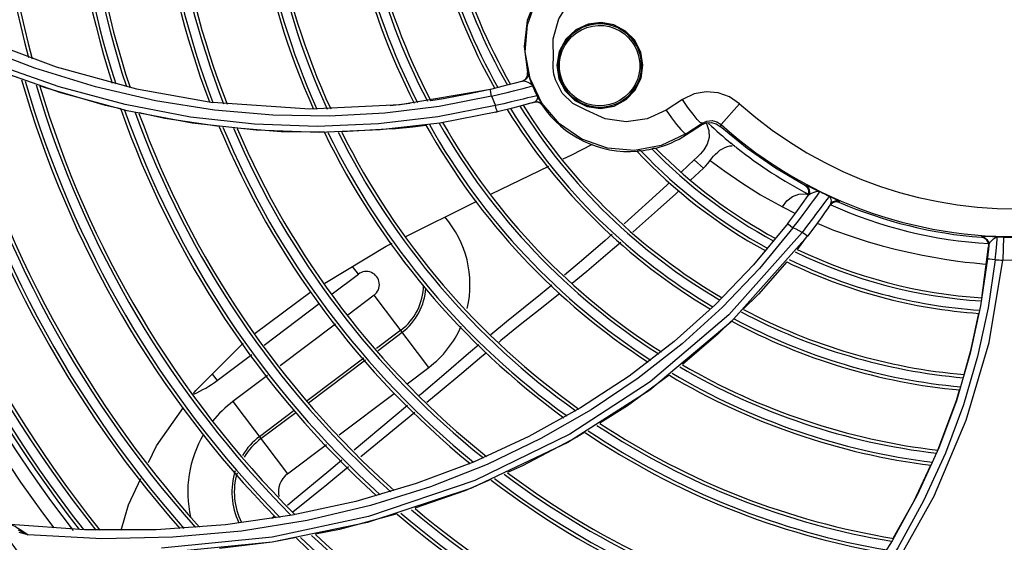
# Model space of a CAD drawing. Extents: x 40.7 to 137.4, y -250.8 to -221.5.
# Tile 308 of 320: x 122.9577 to 123.112, y -233.1363 to -233.0544. Entities that reach past the tile are written whole.
import ezdxf

# ---------------------------------------------------------------- set-up
doc = ezdxf.new("R2010")
doc.units = 0
doc.header["$MEASUREMENT"] = 0
doc.layers.get('0').update_dxf_attribs({"linetype": 'CONTINUOUS'})

msp = doc.modelspace()

# ---------------------------------------------------------------- linework, layer by layer
at = {"color": 155}
for p, q in [((123.046808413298, -233.055110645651), (123.0448804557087, -233.0560026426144)), ((123.0488614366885, -233.0548608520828), (123.046808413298, -233.055110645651)), ((123.0448804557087, -233.0560026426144), (123.0433109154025, -233.0574695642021)), ((122.9514611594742, -233.0573240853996), (122.9634461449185, -233.0618141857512)), ((123.0433109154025, -233.0574695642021), (123.0422743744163, -233.0593794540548)), ((122.9601257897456, -233.0620167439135), (122.9505787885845, -233.0583423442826)), ((123.0422743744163, -233.0593794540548), (123.0418992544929, -233.0615305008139)), ((123.0553797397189, -233.0615520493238), (123.0550503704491, -233.0595159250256)), ((122.9638996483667, -233.0649315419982), (122.9534607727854, -233.0612467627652)), ((122.9642081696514, -233.065897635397), (122.9537799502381, -233.0622308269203)), ((122.9634461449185, -233.0618141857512), (122.9760482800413, -233.0652656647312)), ((123.0372760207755, -233.0632802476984), (123.0372797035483, -233.062718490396)), ((123.0372797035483, -233.062718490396), (123.037338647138, -233.0627020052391)), ((123.0418992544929, -233.0615305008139), (123.0422296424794, -233.0636831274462)), ((123.042082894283, -233.0614800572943), (123.0420906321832, -233.0619453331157)), ((123.0416618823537, -233.0638671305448), (123.0414278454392, -233.0629365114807)), ((123.042717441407, -233.0659337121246), (123.0416618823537, -233.0638671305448)), ((122.9617730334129, -233.0651204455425), (122.960894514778, -233.0647976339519)), ((122.9742559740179, -233.067728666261), (122.9638996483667, -233.0649315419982)), ((122.974552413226, -233.0686817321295), (122.9642081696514, -233.065897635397)), ((122.9760482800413, -233.0652656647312), (122.9880016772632, -233.0673742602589)), ((123.0315233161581, -233.0653319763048), (123.0173285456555, -233.067736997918)), ((123.0314303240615, -233.0653526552), (123.0299554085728, -233.0656863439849)), ((123.0334753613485, -233.0648586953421), (123.0315233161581, -233.0653319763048)), ((122.9882761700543, -233.0685867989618), (122.9790133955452, -233.0671112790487)), ((123.0032092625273, -233.0684266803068), (122.9880018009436, -233.0673735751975)), ((123.0316665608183, -233.0663968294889), (123.0234303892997, -233.06802057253)), ((123.0316679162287, -233.0663950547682), (123.0329527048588, -233.0660960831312)), ((123.0373110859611, -233.0666870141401), (123.036607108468, -233.0668558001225)), ((123.0384004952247, -233.0673204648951), (123.0368793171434, -233.0677496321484)), ((123.0376872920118, -233.0675244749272), (123.0381867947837, -233.0673807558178)), ((123.0383316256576, -233.0673403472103), (123.038789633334, -233.0673079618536)), ((123.038789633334, -233.0673079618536), (123.0392197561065, -233.0674648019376)), ((123.0391108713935, -233.0668591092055), (123.0388304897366, -233.0663282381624)), ((123.0392197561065, -233.0674648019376), (123.0395492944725, -233.0677842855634)), ((123.0615765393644, -233.0669122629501), (123.0590254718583, -233.0685767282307)), ((122.9844799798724, -233.0696729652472), (122.9742559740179, -233.067728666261)), ((122.9847649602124, -233.0706183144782), (122.974552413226, -233.0686817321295)), ((123.0173285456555, -233.067736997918), (123.0032092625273, -233.0684266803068)), ((123.0234303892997, -233.06802057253), (123.0149643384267, -233.0690755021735)), ((123.0189283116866, -233.0675540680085), (123.0157775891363, -233.0678934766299)), ((123.0322719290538, -233.0678870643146), (123.0232408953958, -233.0696584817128)), ((123.0326032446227, -233.068840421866), (123.0235643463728, -233.0706080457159)), ((123.032230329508, -233.068927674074), (123.0325604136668, -233.0688487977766)), ((123.0349275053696, -233.0682684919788), (123.0326032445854, -233.0688406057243)), ((123.0368793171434, -233.0677496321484), (123.0349275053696, -233.0682684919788)), ((123.0367454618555, -233.0677852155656), (123.0376872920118, -233.0675244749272)), ((123.0395492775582, -233.0677842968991), (123.0396181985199, -233.0677630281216)), ((123.0487258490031, -233.0683376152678), (123.0508651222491, -233.0679601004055)), ((123.0590254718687, -233.0685767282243), (123.0598521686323, -233.0697886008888)), ((123.0676141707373, -233.0708374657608), (123.0705253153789, -233.0675826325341)), ((122.9945251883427, -233.0708002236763), (122.9844799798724, -233.0696729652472)), ((123.0598521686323, -233.0697886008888), (123.0606194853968, -233.0708221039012)), ((122.9948055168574, -233.0717432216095), (122.9847649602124, -233.0706183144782)), ((123.0161587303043, -233.071536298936), (123.0081903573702, -233.0720132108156)), ((123.0235643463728, -233.0706080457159), (123.0142352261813, -233.0717030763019)), ((123.0606194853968, -233.0708221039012), (123.0612989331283, -233.0716401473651)), ((123.0621198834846, -233.0722795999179), (123.0646506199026, -233.070628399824)), ((123.062217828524, -233.0724303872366), (123.0645518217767, -233.0709143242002)), ((123.0646506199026, -233.070628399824), (123.0645518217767, -233.0709143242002)), ((123.067614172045, -233.0708374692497), (123.067505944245, -233.0711388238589)), ((123.0621198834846, -233.0722795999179), (123.0622178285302, -233.0724303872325)), ((123.0634291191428, -233.0763984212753), (123.0614078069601, -233.0782658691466)), ((123.0316509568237, -233.0817356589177), (123.0406194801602, -233.0773513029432)), ((123.0648767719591, -233.0776901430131), (123.0628364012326, -233.0795843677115)), ((123.0808309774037, -233.0804609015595), (123.0808965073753, -233.0803656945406)), ((123.0811818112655, -233.0807588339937), (123.0808309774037, -233.0804609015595)), ((123.0807998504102, -233.0816926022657), (123.0812795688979, -233.0818363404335)), ((123.0812142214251, -233.0820544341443), (123.0813911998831, -233.0816291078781)), ((123.0839971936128, -233.0828537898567), (123.0835898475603, -233.0834085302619)), ((123.0841987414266, -233.0825777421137), (123.0839971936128, -233.0828537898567)), ((123.0848093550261, -233.0832875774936), (123.0849220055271, -233.0828171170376)), ((123.0851070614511, -233.0830536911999), (123.0855880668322, -233.0829140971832)), ((123.0855880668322, -233.0829140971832), (123.0860824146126, -233.0830030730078)), ((123.0860824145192, -233.0830030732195), (123.0861546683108, -233.082896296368)), ((123.0772638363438, -233.083747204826), (123.0792708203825, -233.084773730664)), ((123.0848090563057, -233.0832873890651), (123.0844205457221, -233.0838562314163)), ((123.0847367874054, -233.0833937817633), (123.0851070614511, -233.0830536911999)), ((123.0780753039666, -233.0863656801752), (123.0727003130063, -233.0928637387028)), ((123.0811694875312, -233.0883483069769), (123.0691535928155, -233.101820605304)), ((123.0811092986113, -233.0883033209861), (123.0795355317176, -233.0904089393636)), ((123.1084263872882, -233.0885192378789), (123.1084344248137, -233.0884266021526)), ((123.1088895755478, -233.0886492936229), (123.1084263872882, -233.0885192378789)), ((123.1118594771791, -233.0884881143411), (123.111768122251, -233.0920975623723)), ((123.1085012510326, -233.0980528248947), (123.1095387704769, -233.0899784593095)), ((123.1095506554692, -233.0898434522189), (123.1094972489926, -233.0893649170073)), ((123.1093496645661, -233.0919090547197), (123.1082933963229, -233.0992449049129)), ((123.0107937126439, -233.0942989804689), (123.0098872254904, -233.093096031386)), ((123.0727003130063, -233.0928637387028), (123.0667656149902, -233.0990356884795)), ((123.1085969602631, -233.0926728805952), (123.109186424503, -233.0927205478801)), ((123.0066921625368, -233.0973897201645), (123.010793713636, -233.094298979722)), ((123.0132715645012, -233.097587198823), (123.0091259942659, -233.1007111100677)), ((123.0218142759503, -233.1089237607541), (123.0132715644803, -233.0975871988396)), ((122.9960430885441, -233.1054143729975), (123.0046726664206, -233.0989115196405)), ((123.0667656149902, -233.0990356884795), (123.0602668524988, -233.1048556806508)), ((123.1082933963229, -233.0992449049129), (123.1066717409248, -233.1066992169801)), ((123.0072055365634, -233.1021582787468), (122.9985561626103, -233.1086760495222)), ((123.0691535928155, -233.101820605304), (123.056444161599, -233.1124673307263)), ((123.0174276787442, -233.1031025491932), (123.013646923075, -233.1059515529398)), ((123.0138976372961, -233.106242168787), (123.0176581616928, -233.1034084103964)), ((122.9886713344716, -233.1109693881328), (122.9941014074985, -233.1068775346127)), ((123.0116712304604, -233.1074403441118), (123.002771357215, -233.1141468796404)), ((123.0030051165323, -233.1144502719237), (123.011918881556, -233.1077332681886)), ((123.0184185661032, -233.1114826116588), (123.0218134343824, -233.1089243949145)), ((122.9879038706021, -233.1099512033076), (122.9886712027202, -233.1109694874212)), ((122.9965802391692, -233.1101650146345), (122.9911502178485, -233.1142568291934)), ((123.0077848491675, -233.1194956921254), (123.016425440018, -233.1129845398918)), ((123.056444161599, -233.1124673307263), (123.0436235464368, -233.1206586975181)), ((122.9911493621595, -233.1142574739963), (122.999692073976, -233.1255940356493)), ((123.0184830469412, -233.114885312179), (123.0162297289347, -233.1167703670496)), ((123.0456187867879, -233.1152661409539), (123.0375024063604, -233.1197675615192)), ((123.0007379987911, -233.1156791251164), (122.995305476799, -233.1197728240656)), ((122.9955359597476, -233.1200786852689), (123.0009821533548, -233.1159746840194)), ((123.0162297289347, -233.1167703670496), (123.0101296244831, -233.1218658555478)), ((123.0196535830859, -233.1159666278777), (123.0111766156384, -233.122924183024)), ((123.0375024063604, -233.1197675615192), (123.0288549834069, -233.1237553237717)), ((122.9996920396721, -233.1255940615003), (123.0058251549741, -233.1209724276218)), ((123.0436235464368, -233.1206586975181), (123.0284970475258, -233.1278576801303)), ((123.0288549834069, -233.1237553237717), (123.0198638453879, -233.1271265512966)), ((123.0198638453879, -233.1271265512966), (123.0104005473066, -233.1299134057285)), ((123.0284970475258, -233.1278576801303), (123.0122071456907, -233.1332277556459)), ((123.0104005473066, -233.1299134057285), (123.00043376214, -233.1320828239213)), ((123.00043376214, -233.1320828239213), (122.9899745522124, -233.1335818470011)), ((122.9976775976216, -233.1322240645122), (122.9972166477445, -233.132605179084)), ((122.9678746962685, -233.1343469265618), (122.9562646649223, -233.1335205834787)), ((122.9899745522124, -233.1335818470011), (122.9791111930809, -233.134351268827)), ((123.0122071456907, -233.1332277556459), (122.9972686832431, -233.1363236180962)), ((122.9590555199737, -233.1351806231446), (122.9576760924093, -233.1348077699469)), ((122.9791111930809, -233.134351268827), (122.9678746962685, -233.1343469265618)), ((122.9972686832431, -233.1363236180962), (122.9802547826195, -233.1379718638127)), ((123.094445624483, -233.1360768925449), (123.0898869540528, -233.1431801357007))]:
    msp.add_line(p, q, dxfattribs=at)
for points in [[(123.0422981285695, -233.0707233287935), (123.0395388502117, -233.0674850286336), (123.0377114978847, -233.0636430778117), (123.0369408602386, -233.0594660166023), (123.0372758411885, -233.0552301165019), (123.0386988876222, -233.0512154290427), (123.0411203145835, -233.0476987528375)], [(123.0413625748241, -233.0607112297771), (123.0413252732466, -233.0574249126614), (123.0422145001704, -233.0542673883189), (123.0439734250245, -233.0514737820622), (123.046485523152, -233.0492713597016)], [(123.0387626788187, -233.0507336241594), (123.0372640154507, -233.0545613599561), (123.0367592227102, -233.0586409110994), (123.0372785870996, -233.0627141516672)], [(123.0551620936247, -233.0612589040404), (123.0551210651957, -233.0607954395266), (123.0550472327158, -233.0603361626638), (123.0549409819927, -233.0598833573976), (123.0548028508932, -233.0594392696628), (123.0546335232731, -233.0590060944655), (123.0544338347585, -233.0585859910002), (123.0542047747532, -233.05818107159), (123.0539474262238, -233.0577933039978), (123.0536630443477, -233.0574246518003), (123.0533530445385, -233.0570770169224), (123.0530189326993, -233.0567521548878), (123.0526623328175, -233.056451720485), (123.0522850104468, -233.0561772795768), (123.0518888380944, -233.0559302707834), (123.0514757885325, -233.0557119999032), (123.0510479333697, -233.0555236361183), (123.0506074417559, -233.0553662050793), (123.0501565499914, -233.0552405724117), (123.0496975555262, -233.0551474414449), (123.0492328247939, -233.0550873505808), (123.0487647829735, -233.0550606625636), (123.0482958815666, -233.0550675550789), (123.0478285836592, -233.0551080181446), (123.0473653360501, -233.055181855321), (123.0469085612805, -233.0552886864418), (123.0464606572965, -233.0554279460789), (123.0460239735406, -233.0555988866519), (123.0456007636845, -233.0558005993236), (123.0451931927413, -233.0560320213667), (123.0448033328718, -233.056291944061)], [(123.0550503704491, -233.0595159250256), (123.0540979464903, -233.0576431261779), (123.0526609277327, -233.0561882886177), (123.0508459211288, -233.0552285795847), (123.0488614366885, -233.0548608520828)], [(123.0448033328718, -233.056291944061), (123.0444331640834, -233.0565790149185), (123.0440845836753, -233.0568917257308), (123.043759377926, -233.0572284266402), (123.0434591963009, -233.0575873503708), (123.0431855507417, -233.0579666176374), (123.0429398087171, -233.0583642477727), (123.0427231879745, -233.058778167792), (123.0425367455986, -233.0592062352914), (123.0423813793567, -233.0596462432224), (123.0422578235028, -233.0600959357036), (123.0421666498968, -233.0605530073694), (123.0421082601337, -233.0610151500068), (123.042082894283, -233.0614800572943)], [(123.0423025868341, -233.0619422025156), (123.0423207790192, -233.0610331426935), (123.0424689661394, -233.0601387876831), (123.0427441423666, -233.0592743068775), (123.0431398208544, -233.0584596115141), (123.0436449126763, -233.0577141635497), (123.0442557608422, -233.0570438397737), (123.0449613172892, -233.0564646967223), (123.0457454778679, -233.055992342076), (123.046587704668, -233.0556392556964), (123.0474678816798, -233.0554123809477), (123.048382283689, -233.0553140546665), (123.049276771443, -233.0553471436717), (123.0501375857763, -233.055501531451), (123.0509638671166, -233.055771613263), (123.0517406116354, -233.0561502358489), (123.0524786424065, -233.0566473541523), (123.0531326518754, -233.0572365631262), (123.0537034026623, -233.0579181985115), (123.0541262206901, -233.0585872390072), (123.0544381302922, -233.0592446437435), (123.0546543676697, -233.0598703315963), (123.0548158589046, -233.0605857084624), (123.0548914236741, -233.0612811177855)], [(122.9580541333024, -233.0637539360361), (122.9523058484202, -233.0616417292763), (122.9467927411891, -233.0591802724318)], [(123.0414278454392, -233.0629365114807), (123.0413172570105, -233.0619872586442), (123.0413311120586, -233.0610223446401)], [(123.0413311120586, -233.0610223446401), (123.0413401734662, -233.0609181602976), (123.0413506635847, -233.0608144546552), (123.0413625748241, -233.0607112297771)], [(123.0548914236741, -233.0612811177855), (123.054878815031, -233.0621321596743), (123.0547525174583, -233.0629698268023), (123.0545152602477, -233.0637824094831), (123.0541718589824, -233.0645547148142), (123.0537274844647, -233.0652751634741), (123.0531874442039, -233.0659329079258), (123.0525535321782, -233.0665201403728), (123.0518325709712, -233.0670227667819), (123.0510406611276, -233.0674236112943), (123.0501835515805, -233.0677136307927), (123.0492870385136, -233.0678786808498), (123.0483760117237, -233.0679126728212), (123.0474755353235, -233.067815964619), (123.0466016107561, -233.0675923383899), (123.0457622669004, -233.0672430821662), (123.0449612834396, -233.0667622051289), (123.0442371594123, -233.0661652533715), (123.0436052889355, -233.0654619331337), (123.0431364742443, -233.0647616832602), (123.0427921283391, -233.0640693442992), (123.0425532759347, -233.0634028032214), (123.0423806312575, -233.062655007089), (123.0423025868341, -233.0619422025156)], [(123.04848470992, -233.0681471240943), (123.0489537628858, -233.0681404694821), (123.0494212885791, -233.068100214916), (123.0498848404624, -233.0680265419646), (123.0503419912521, -233.0679198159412), (123.0507903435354, -233.0677805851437), (123.0512275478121, -233.0676095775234), (123.0516513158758, -233.067407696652), (123.0520594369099, -233.0671760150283), (123.0524497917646, -233.0669157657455), (123.0528203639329, -233.0666283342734), (123.0531692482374, -233.0663152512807), (123.0534946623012, -233.0659781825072), (123.0537949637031, -233.0656189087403), (123.0540686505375, -233.0652393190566), (123.0543143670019, -233.0648414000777), (123.0545309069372, -233.0644272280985), (123.0547172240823, -233.0639989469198), (123.0548724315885, -233.0635587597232), (123.0549958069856, -233.0631089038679), (123.0550867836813, -233.0626516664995), (123.0551449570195, -233.0621893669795), (123.0551700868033, -233.0617243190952), (123.0551620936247, -233.0612589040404)], [(123.0548913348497, -233.0612811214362), (123.0549595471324, -233.0612774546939), (123.0550275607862, -233.0612731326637), (123.0550842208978, -233.0612688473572), (123.055125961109, -233.0612649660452), (123.0551524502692, -233.0612615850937), (123.0551620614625, -233.0612589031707)], [(122.9790133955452, -233.0671112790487), (122.9696173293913, -233.0649306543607), (122.9601257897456, -233.0620167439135)], [(123.037338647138, -233.0627020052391), (123.0373391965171, -233.0632476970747), (123.0370619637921, -233.0637422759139), (123.0365725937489, -233.0640334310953)], [(123.0381026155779, -233.0647785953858), (123.0378619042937, -233.0641928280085), (123.0376627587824, -233.0636519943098), (123.0375158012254, -233.0632171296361), (123.0374186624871, -233.0629175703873), (123.0373625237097, -233.0627514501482), (123.0373387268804, -233.0627023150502)], [(123.0420906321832, -233.0619453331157), (123.0421314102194, -233.0624088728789), (123.0422050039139, -233.0628682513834), (123.0423110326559, -233.063321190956), (123.0424489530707, -233.063765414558), (123.0426180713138, -233.0641987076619), (123.042817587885, -233.0646189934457), (123.0430464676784, -233.0650240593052), (123.0433035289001, -233.0654118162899), (123.0435875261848, -233.065780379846), (123.0438971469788, -233.0661279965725), (123.0442309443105, -233.0664529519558), (123.04458732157, -233.0667535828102), (123.0449645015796, -233.0670282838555), (123.0453605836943, -233.0672755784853), (123.0457735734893, -233.0674941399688), (123.046201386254, -233.0676827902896), (123.0466418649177, -233.0678405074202), (123.0470927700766, -233.067966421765), (123.0475517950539, -233.0680598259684), (123.0480165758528, -233.0681201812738), (123.04848470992, -233.0681471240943)], [(123.042302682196, -233.0619421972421), (123.0422358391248, -233.0619450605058), (123.0421753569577, -233.0619469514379), (123.0421284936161, -233.0619475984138), (123.042100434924, -233.0619470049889), (123.0420907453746, -233.0619453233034)], [(123.0508651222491, -233.0679601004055), (123.0527430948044, -233.0669450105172), (123.0541699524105, -233.0654508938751), (123.05508144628, -233.0635811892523), (123.0553797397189, -233.0615520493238)], [(123.0365725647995, -233.0640334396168), (123.035164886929, -233.0644199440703), (123.0334753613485, -233.0648586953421)], [(123.0365143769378, -233.0640497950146), (123.0369968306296, -233.063765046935), (123.0372760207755, -233.0632802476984)], [(123.0365725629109, -233.0640334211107), (123.0367960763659, -233.0640192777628), (123.0370618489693, -233.0640772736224), (123.0373615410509, -233.0641892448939), (123.0376673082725, -233.0643421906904), (123.0379277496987, -233.0645365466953), (123.0381025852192, -233.0647786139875)], [(123.0422296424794, -233.0636831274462), (123.0432042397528, -233.0655842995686), (123.0447091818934, -233.067073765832), (123.0466061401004, -233.068024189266), (123.0487258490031, -233.0683376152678)], [(122.9735935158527, -233.0683950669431), (122.9711816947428, -233.067866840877), (122.9617730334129, -233.0651204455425)], [(123.0299554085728, -233.0656863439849), (123.028209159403, -233.0660544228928), (123.0262857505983, -233.0664277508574), (123.0241343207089, -233.0668063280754), (123.0221309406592, -233.0671181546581)], [(123.0316672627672, -233.0663952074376), (123.031553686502, -233.0658458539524), (123.0315051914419, -233.0654734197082), (123.0315232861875, -233.0653319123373)], [(123.0329527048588, -233.0660960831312), (123.0340901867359, -233.0658207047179), (123.0350833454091, -233.0655729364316), (123.0359284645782, -233.0653575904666), (123.0366172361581, -233.0651796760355), (123.0371528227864, -233.0650397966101), (123.037555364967, -233.0649331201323), (123.0378446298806, -233.0648545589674), (123.03802933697, -233.0648020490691), (123.038102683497, -233.0647785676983)], [(123.0388304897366, -233.0663282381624), (123.0385698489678, -233.0658203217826), (123.0383271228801, -233.0653035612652), (123.0381026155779, -233.0647785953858)], [(123.0464910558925, -233.0686064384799), (123.0443849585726, -233.067572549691), (123.042717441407, -233.0659337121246)], [(123.0705255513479, -233.067582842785), (123.0689640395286, -233.0665129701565), (123.0671921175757, -233.0658793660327), (123.0652928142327, -233.0657164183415), (123.0633996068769, -233.0660503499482), (123.0615765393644, -233.0669122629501)], [(123.0316665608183, -233.0663968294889), (123.0318569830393, -233.066898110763), (123.0320588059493, -233.06739494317), (123.0322719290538, -233.0678870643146)], [(123.036607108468, -233.0668558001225), (123.0347356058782, -233.0673090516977), (123.0335793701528, -233.0675840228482), (123.032273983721, -233.0678851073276)], [(123.0385700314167, -233.0663924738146), (123.0378605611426, -233.0665576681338), (123.0373110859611, -233.0666870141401)], [(123.0384007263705, -233.0673204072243), (123.038590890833, -233.0672215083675), (123.0387501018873, -233.0670444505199), (123.0388587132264, -233.0668134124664)], [(123.0396181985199, -233.0677630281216), (123.039288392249, -233.0674439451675), (123.0388583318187, -233.0672875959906), (123.0384007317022, -233.0673203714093)], [(123.0388305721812, -233.0663281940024), (123.0387568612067, -233.0663474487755), (123.0385700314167, -233.0663924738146)], [(123.0388587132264, -233.0668134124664), (123.0388913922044, -233.0665657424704), (123.0388304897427, -233.066328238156)], [(123.0396182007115, -233.0677630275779), (123.0395994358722, -233.0677146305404), (123.0395130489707, -233.0675613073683), (123.0393482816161, -233.067278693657), (123.0391108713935, -233.0668591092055)], [(123.0632297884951, -233.0692414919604), (123.0624326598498, -233.0681680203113), (123.0615765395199, -233.0669122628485)], [(122.9890014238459, -233.0711657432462), (122.9804909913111, -233.0699057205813), (122.9764439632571, -233.0690193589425)], [(123.0149643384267, -233.0690755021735), (123.0062747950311, -233.0695394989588), (122.9973725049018, -233.0693862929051), (122.9882761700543, -233.0685867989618)], [(123.0326032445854, -233.0688406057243), (123.032525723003, -233.0687261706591), (123.0324036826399, -233.0683735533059), (123.0322735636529, -233.067885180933)], [(123.0590254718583, -233.0685767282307), (123.0560257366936, -233.0699664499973), (123.052742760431, -233.0704478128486), (123.0494706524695, -233.0699742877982), (123.0464910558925, -233.0686064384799)], [(123.0232408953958, -233.0696584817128), (123.0139297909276, -233.0707562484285), (123.004351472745, -233.071148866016), (122.9945251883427, -233.0708002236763)], [(123.0646506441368, -233.0706283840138), (123.0643731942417, -233.0705076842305), (123.0638925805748, -233.0700378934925), (123.0632297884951, -233.0692414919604)], [(123.0645518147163, -233.0709143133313), (123.0652792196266, -233.0705957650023), (123.0660672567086, -233.0705271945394), (123.0668356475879, -233.0707141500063), (123.067505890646, -233.07113879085)], [(123.0646506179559, -233.0706283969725), (123.0654022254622, -233.0702965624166), (123.0662080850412, -233.0702305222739), (123.0669743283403, -233.070425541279), (123.067614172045, -233.0708374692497)], [(123.0652825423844, -233.0705954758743), (123.0653307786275, -233.0706602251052), (123.0657145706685, -233.0717712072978)], [(123.0054690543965, -233.0720339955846), (122.9986896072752, -233.0719713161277), (122.9918058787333, -233.0714320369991)], [(123.0142352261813, -233.0717030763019), (123.0046394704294, -233.0720932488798), (122.9948055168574, -233.0717432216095)], [(123.0161587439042, -233.0715363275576), (123.0193293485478, -233.0711947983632), (123.0213843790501, -233.0709222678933)], [(123.0621198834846, -233.0722795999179), (123.0582608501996, -233.0741244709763), (123.0540625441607, -233.0749016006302), (123.0498171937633, -233.074564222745), (123.045806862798, -233.0731401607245), (123.0422981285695, -233.0707233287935)], [(123.0612989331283, -233.0716401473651), (123.0618212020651, -233.0721511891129), (123.0621198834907, -233.0722795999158)], [(123.0657145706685, -233.0717712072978), (123.0657517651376, -233.0728988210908), (123.0654689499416, -233.0739394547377), (123.0649191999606, -233.0748100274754)], [(123.0808365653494, -233.0804639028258), (123.0761500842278, -233.0777050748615), (123.0716992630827, -233.0745913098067), (123.0675059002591, -233.0711387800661)], [(123.0428892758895, -233.076241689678), (123.0441516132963, -233.0756245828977), (123.0474641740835, -233.0739068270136)], [(123.0550336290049, -233.0749482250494), (123.0548230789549, -233.074985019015), (123.0546620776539, -233.0750144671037), (123.0545498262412, -233.0750380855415)], [(123.0572916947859, -233.0745844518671), (123.0571684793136, -233.0746003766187), (123.0570008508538, -233.0746256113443), (123.056786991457, -233.0746591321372)], [(123.0649194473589, -233.0748102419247), (123.064381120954, -233.0754235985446), (123.0638651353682, -233.0759742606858), (123.0634291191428, -233.0763984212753)], [(123.0659065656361, -233.0764845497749), (123.0661708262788, -233.0761290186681), (123.0664540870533, -233.0757937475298), (123.0667600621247, -233.0754745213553), (123.067092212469, -233.0751709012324), (123.0674503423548, -233.0748882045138), (123.0678280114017, -233.0746371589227), (123.068217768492, -233.0744282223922), (123.0686108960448, -233.0742718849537), (123.0689997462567, -233.0741786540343), (123.0693746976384, -233.0741625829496)], [(123.0697202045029, -233.0742448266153), (123.0695368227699, -233.0740773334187), (123.0693498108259, -233.0739138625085), (123.0691587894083, -233.0737541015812)], [(123.0701060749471, -233.0745155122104), (123.0699813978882, -233.0744208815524), (123.0698524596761, -233.0743304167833), (123.0697202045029, -233.0742448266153)], [(123.0634290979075, -233.0763985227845), (123.0639045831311, -233.07682986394), (123.0643871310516, -233.0772604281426), (123.0648767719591, -233.0776901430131)], [(123.0648767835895, -233.0776900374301), (123.0651940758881, -233.07737305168), (123.0655415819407, -233.0769740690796), (123.0659088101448, -233.076485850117)], [(123.0659088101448, -233.076485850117), (123.0681912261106, -233.0781400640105), (123.0708882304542, -233.0799997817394), (123.0738157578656, -233.0818644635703), (123.0772638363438, -233.083747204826)], [(123.0595686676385, -233.0799594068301), (123.0591276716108, -233.0803654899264), (123.0563137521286, -233.0829289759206), (123.0530457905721, -233.0858580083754), (123.052442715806, -233.0863884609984)], [(123.0610116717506, -233.0812632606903), (123.0605226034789, -233.0817132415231), (123.0576744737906, -233.0842871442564), (123.0543885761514, -233.087193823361), (123.053801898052, -233.087702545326)], [(123.0822036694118, -233.0809566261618), (123.0814640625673, -233.0806076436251), (123.0812061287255, -233.0804876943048), (123.0810304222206, -233.0804096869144), (123.0809307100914, -233.0803708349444), (123.0808937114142, -233.0803641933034)], [(123.0808965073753, -233.0803656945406), (123.0812473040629, -233.0806633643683), (123.081444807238, -233.0810756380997), (123.0814574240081, -233.0815325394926), (123.0812812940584, -233.081957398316)], [(123.0813911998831, -233.0816291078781), (123.0813791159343, -233.0811716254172), (123.0811818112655, -233.0807588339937)], [(123.0816495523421, -233.0833612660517), (123.0820924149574, -233.0827585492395), (123.0824450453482, -233.0822762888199), (123.0827171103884, -233.0819012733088), (123.082916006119, -233.0816235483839), (123.0830438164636, -233.0814420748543), (123.083096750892, -233.0813656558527)], [(123.0819259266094, -233.0815466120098), (123.0822328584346, -233.0814284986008), (123.0825432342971, -233.0813411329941), (123.0828348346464, -233.0813145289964), (123.0830967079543, -233.0813657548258)], [(123.0830969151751, -233.0813658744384), (123.0826462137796, -233.0811621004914), (123.0822036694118, -233.0809566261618)], [(123.0181305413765, -233.088438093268), (123.0288253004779, -233.0831170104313), (123.0293770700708, -233.0828472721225)], [(123.0772692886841, -233.0837500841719), (123.0779275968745, -233.0828270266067), (123.078792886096, -233.0821382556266), (123.0797808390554, -233.0817482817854), (123.0807998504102, -233.0816926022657)], [(123.0780752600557, -233.0863656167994), (123.079322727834, -233.0847046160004), (123.0803990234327, -233.08321682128), (123.081281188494, -233.0819575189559)], [(123.081281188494, -233.0819575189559), (123.0814297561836, -233.0818119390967), (123.0816510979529, -233.0816768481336), (123.0819259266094, -233.0815466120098)], [(123.0845631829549, -233.0820670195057), (123.0845114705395, -233.0821410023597), (123.0843887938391, -233.0823140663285), (123.0841987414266, -233.0825777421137)], [(123.0861546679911, -233.0828962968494), (123.0861052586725, -233.0828550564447), (123.0859179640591, -233.0827515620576), (123.0855766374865, -233.0825776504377), (123.0851010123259, -233.0823396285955), (123.0845628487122, -233.0820669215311)], [(123.0849220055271, -233.0828171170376), (123.084830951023, -233.0823728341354), (123.0845631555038, -233.0820670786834)], [(123.0861546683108, -233.082896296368), (123.085659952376, -233.0828073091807), (123.0851789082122, -233.0829471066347), (123.0848090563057, -233.0832873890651)], [(123.078886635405, -233.0870212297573), (123.0797277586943, -233.0859310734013), (123.0804668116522, -233.0849545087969), (123.0811081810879, -233.0840943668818), (123.0816495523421, -233.0833612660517)], [(123.0835898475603, -233.0834085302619), (123.0831429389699, -233.0840146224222), (123.0825921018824, -233.0847596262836), (123.0819404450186, -233.0856343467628), (123.0811888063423, -233.0866300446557), (123.0803319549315, -233.0877444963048)], [(123.0844279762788, -233.0838453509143), (123.0839491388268, -233.0845368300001), (123.0833907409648, -233.0853296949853), (123.082741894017, -233.0862332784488), (123.0820005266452, -233.0872432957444), (123.0811695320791, -233.0883483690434)], [(123.0788864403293, -233.0870213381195), (123.0736289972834, -233.0934030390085), (123.0678346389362, -233.0994822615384), (123.0615054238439, -233.10522765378), (123.0546479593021, -233.1106013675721), (123.0472739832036, -233.1155629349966), (123.0393837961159, -233.1200799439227), (123.0309825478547, -233.1241147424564)], [(123.0780752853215, -233.0863656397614), (123.0781824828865, -233.0864656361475), (123.0784894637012, -233.0867135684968), (123.078885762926, -233.087021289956)], [(123.0803312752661, -233.0877449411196), (123.0798479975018, -233.0875074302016), (123.0793663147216, -233.087266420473), (123.0788864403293, -233.0870213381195)], [(123.082687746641, -233.0863070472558), (123.0852293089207, -233.087384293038), (123.0880088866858, -233.0883448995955), (123.0905166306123, -233.0891712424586), (123.092886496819, -233.0898647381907), (123.0951205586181, -233.0904480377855), (123.0972242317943, -233.0909222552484), (123.0991600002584, -233.0912977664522), (123.1009599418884, -233.0916380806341), (123.1026883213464, -233.0919511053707), (123.1043296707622, -233.0922017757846), (123.1058643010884, -233.0923978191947), (123.1072855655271, -233.0925502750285), (123.1085969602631, -233.0926728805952)], [(123.0803312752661, -233.0877449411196), (123.0688645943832, -233.1006908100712), (123.0565275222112, -233.1112007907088), (123.0439429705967, -233.1193964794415), (123.0290483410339, -233.1266628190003), (123.0123976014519, -233.1322994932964), (122.9972996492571, -233.1355028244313), (122.9799316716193, -233.1372295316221)], [(123.0505755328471, -233.0880307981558), (123.0494398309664, -233.0890297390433), (123.0457642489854, -233.0921929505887), (123.0430692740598, -233.0944444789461)], [(123.0811695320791, -233.0883483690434), (123.0810474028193, -233.0882729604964), (123.0807387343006, -233.0880504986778), (123.0803315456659, -233.0877449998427)], [(123.109020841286, -233.0884155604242), (123.1086836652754, -233.0884107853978), (123.1084941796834, -233.0884146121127), (123.1084341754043, -233.0884265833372)], [(123.1084344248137, -233.0884266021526), (123.1088974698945, -233.0885565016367), (123.1092726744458, -233.0888530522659), (123.1095051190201, -233.0892709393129), (123.1095588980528, -233.0897486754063)], [(123.1094972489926, -233.0893649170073), (123.1092648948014, -233.0889463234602), (123.1088895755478, -233.0886492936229)], [(123.1109191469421, -233.0884574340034), (123.1101551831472, -233.0884434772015), (123.109020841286, -233.0884155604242)], [(123.1097906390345, -233.0892842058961), (123.1100191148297, -233.0890122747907), (123.1102952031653, -233.0887482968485), (123.1105995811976, -233.0885442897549), (123.1109193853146, -233.0884575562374)], [(123.1105627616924, -233.0920564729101), (123.1107230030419, -233.0906975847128), (123.110835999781, -233.0895379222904), (123.1108985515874, -233.0887570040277), (123.110919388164, -233.0884574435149)], [(123.005566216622, -233.0957035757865), (123.0151418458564, -233.0899250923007), (123.0160843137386, -233.0894561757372)], [(123.0519108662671, -233.0893423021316), (123.0506298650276, -233.0904530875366), (123.0465849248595, -233.0938851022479), (123.0443132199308, -233.0957491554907)], [(123.1095588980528, -233.0897486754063), (123.1094971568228, -233.0904366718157), (123.1094271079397, -233.0911627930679), (123.1093496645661, -233.0919090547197)], [(123.1095588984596, -233.0897487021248), (123.1096293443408, -233.0895339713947), (123.1097906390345, -233.0892842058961)], [(123.110562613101, -233.0920565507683), (123.1094803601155, -233.0995788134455), (123.1078226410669, -233.1071929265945), (123.1055872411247, -233.1147942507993), (123.1027660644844, -233.1223434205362), (123.0993465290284, -233.1298153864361), (123.0953149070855, -233.1371835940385), (123.0906602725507, -233.144413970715), (123.0853675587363, -233.151476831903)], [(123.1010613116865, -233.1289512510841), (123.1060453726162, -233.1171661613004), (123.1096493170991, -233.1050314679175), (123.1117759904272, -233.092097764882)], [(123.1105627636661, -233.0920564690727), (123.1100968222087, -233.0920050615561), (123.1097042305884, -233.091959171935), (123.1094419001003, -233.0919254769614), (123.1093495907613, -233.0919090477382)], [(123.1117759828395, -233.0920978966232), (123.1163221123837, -233.0920743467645), (123.1208580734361, -233.0917649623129), (123.1253655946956, -233.0911709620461)], [(123.0779081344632, -233.0923492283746), (123.0734629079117, -233.0974562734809), (123.0710947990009, -233.0998010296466)], [(123.0411227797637, -233.0960379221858), (123.0393475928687, -233.0974735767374), (123.0366551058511, -233.0996232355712), (123.0340088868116, -233.1017579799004), (123.0315325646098, -233.1038130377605)], [(122.9946148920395, -233.1035607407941), (123.0034144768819, -233.0970020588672), (123.003422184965, -233.0969974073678)], [(123.0423518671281, -233.0973496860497), (123.0392767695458, -233.0997922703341), (123.0361625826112, -233.1022622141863), (123.033140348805, -233.104716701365), (123.0328720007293, -233.104940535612)], [(123.1056839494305, -233.1100212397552), (123.1068287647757, -233.1060761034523), (123.1080039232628, -233.1004386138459)], [(123.0692592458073, -233.1016184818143), (123.0671879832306, -233.1036693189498), (123.0615594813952, -233.1084709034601)], [(122.9849697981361, -233.1130215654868), (122.9853204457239, -233.1125285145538), (122.9927634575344, -233.1051031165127)], [(123.0296816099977, -233.1053815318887), (123.0280736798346, -233.1067505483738), (123.0245623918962, -233.1097596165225), (123.0206134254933, -233.1131031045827), (123.0203447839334, -233.1133278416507)], [(123.0602668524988, -233.1048556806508), (123.0532077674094, -233.1102845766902), (123.0456187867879, -233.1152661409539)], [(123.0308582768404, -233.1066202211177), (123.0301339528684, -233.1072243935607), (123.0270145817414, -233.1098504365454), (123.0236059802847, -233.1127025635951), (123.0215392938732, -233.1144096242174)], [(123.1066717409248, -233.1066992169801), (123.1044875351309, -233.1141372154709), (123.1017306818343, -233.1215293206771)], [(123.059502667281, -233.1101230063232), (123.0529593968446, -233.1149147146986), (123.0486044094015, -233.1176322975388)], [(123.101575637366, -233.1218841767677), (123.1045034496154, -233.1140893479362), (123.1049821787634, -233.1124396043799)], [(122.9779110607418, -233.1238251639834), (122.979147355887, -233.1212085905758), (122.9834053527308, -233.1152213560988)], [(123.046294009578, -233.1190740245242), (123.0450156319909, -233.1198717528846), (123.0365253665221, -233.1243325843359), (123.0341543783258, -233.1253624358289)], [(123.1017306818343, -233.1215293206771), (123.0983882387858, -233.1288509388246), (123.094445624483, -233.1360768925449)], [(123.0309825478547, -233.1241147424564), (123.0220806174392, -233.1276258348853), (123.0126764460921, -233.1305736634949), (123.0027957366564, -233.1329075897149), (122.992477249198, -233.1345793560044), (122.9817452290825, -233.1355463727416), (122.970601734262, -233.1357643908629), (122.9590555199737, -233.1351806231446)], [(123.0082291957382, -233.1234532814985), (123.0061885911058, -233.1251577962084), (123.0004914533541, -233.1298975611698), (122.999687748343, -233.130562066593)], [(123.0092481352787, -233.1245047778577), (123.0058403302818, -233.1272970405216), (123.0005554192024, -233.1316060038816)], [(123.0946071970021, -233.1356730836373), (123.0978354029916, -233.1299417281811), (123.100502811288, -233.1242190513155)], [(122.9736529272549, -233.134416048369), (122.9747851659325, -233.1304410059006), (122.9767381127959, -233.1263076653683)], [(123.0315685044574, -233.1264856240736), (123.0274959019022, -233.1282545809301), (123.0196544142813, -233.1309927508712)], [(123.1010613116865, -233.1289512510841), (123.0946901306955, -233.1403410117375), (123.086936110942, -233.1512281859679), (123.0778760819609, -233.1614527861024)], [(123.016877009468, -233.1318771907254), (123.0078623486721, -233.1342981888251), (123.004058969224, -233.135026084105)], [(122.9580893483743, -233.1345299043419), (122.9573082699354, -233.1340408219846), (122.9570069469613, -233.1338632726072), (122.9567505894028, -233.1337263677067), (122.9565404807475, -233.1336229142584), (122.9563764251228, -233.133552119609)], [(122.9590526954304, -233.1351847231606), (122.9584770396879, -233.1348900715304), (122.9579735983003, -233.1346430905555), (122.9575309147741, -233.134429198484)], [(122.9590526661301, -233.1351846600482), (122.9585618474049, -233.1348421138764), (122.9580893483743, -233.1345299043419)], [(123.0010863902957, -233.1355949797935), (122.9973013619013, -233.1363193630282), (122.9890499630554, -233.1372824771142)]]:
    msp.add_lwpolyline(points, dxfattribs=at)
msp.add_circle((123.0486331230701, -233.0616017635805), 0.006563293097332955, dxfattribs=at)
for centre, radius, start, end in [((123.1136438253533, -233.0193735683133), 0.1598781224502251, 166.4428113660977, 194.8410937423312), ((123.1136438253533, -233.0193735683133), 0.1593776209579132, 166.5695976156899, 194.965102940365), ((123.1136438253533, -233.0193735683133), 0.148414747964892, 169.3120170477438, 197.6401345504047), ((123.1136438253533, -233.0193735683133), 0.147914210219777, 169.4355797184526, 197.7602932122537), ((123.1136438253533, -233.0193735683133), 0.1464491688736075, 169.7963564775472, 198.1109297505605), ((123.1136438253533, -233.0193735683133), 0.1459486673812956, 169.9193214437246, 198.230368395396), ((123.1136438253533, -233.0193735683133), 0.1349857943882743, 172.5720335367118, 200.7970522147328), ((123.1136438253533, -233.0193735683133), 0.1344852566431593, 172.6912000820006, 200.9117561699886), ((123.1136438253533, -233.0193735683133), 0.1330202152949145, 173.038943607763, 201.246573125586), ((123.1136438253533, -233.0193735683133), 0.1325197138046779, 173.1573979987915, 201.3604927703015), ((123.1136438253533, -233.0193735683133), 0.1203360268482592, 175.9804743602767, 204.0582138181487), ((123.1136438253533, -233.0193735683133), 0.1198354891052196, 176.0938046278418, 204.1657089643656), ((123.1136438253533, -233.0193735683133), 0.1183704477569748, 176.4242084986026, 204.4786858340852), ((123.1136438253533, -233.0193735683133), 0.1178699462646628, 176.5366480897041, 204.585049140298), ((123.1136438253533, -233.0193735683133), 0.1056862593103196, 179.1969833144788, 207.0756487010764), ((123.1136438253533, -233.0193735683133), 0.1051857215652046, 179.3028591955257, 207.1735397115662), ((123.1136438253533, -233.0193735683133), 0.1037206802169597, 179.6110418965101, 207.4578284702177), ((123.1136438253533, -233.0193735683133), 0.1032201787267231, 179.715747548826, 207.5541870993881), ((123.1136438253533, -233.0193735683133), 0.09347811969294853, 181.6882949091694, 209.3433435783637), ((123.1136438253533, -233.0193735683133), 0.09297758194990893, 181.785985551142, 209.4304097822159), ((123.1136438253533, -233.0193735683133), 0.09151254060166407, 182.0696504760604, 209.6822150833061), ((123.1136438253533, -233.0193735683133), 0.09101203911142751, 182.1657805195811, 209.7671918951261), ((123.1136438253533, -233.0193735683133), 0.1892692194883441, 188.8635911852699, 217.2923942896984), ((123.1136438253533, -233.0193735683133), 0.1871111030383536, 189.4151993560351, 217.9559810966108), ((123.1136438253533, -233.0193735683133), 0.1862599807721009, 189.5896382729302, 218.1055036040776), ((123.1136438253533, -233.0193735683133), 0.1857594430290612, 189.7225194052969, 218.2365964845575), ((123.1136438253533, -233.0193735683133), 0.1842944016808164, 190.1108522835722, 218.6196116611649), ((123.1136438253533, -233.0193735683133), 0.1837939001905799, 190.2433301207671, 218.7502442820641), ((123.1136438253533, -233.0193735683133), 0.1740518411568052, 192.8005442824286, 221.2683695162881), ((123.1136438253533, -233.0193735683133), 0.1735513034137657, 192.9307999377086, 221.3964415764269), ((123.1136438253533, -233.0193735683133), 0.1720862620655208, 193.3113783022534, 221.770522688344), ((123.1136438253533, -233.0193735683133), 0.1715857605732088, 193.4411825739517, 221.8980705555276), ((123.1136438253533, -233.0193735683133), 0.0646785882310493, 228.1906173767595, 317.8217517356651), ((123.1136438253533, -233.0193735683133), 0.1618437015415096, 195.9436763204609, 224.352637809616), ((123.1136438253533, -233.0193735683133), 0.16134316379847, 196.07097530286, 224.4772513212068), ((123.1136438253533, -233.0193735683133), 0.1598781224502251, 196.4428113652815, 224.8410937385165), ((123.1136438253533, -233.0193735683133), 0.1593776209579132, 196.5695976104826, 224.9651029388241), ((123.1136438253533, -233.0193735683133), 0.06904536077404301, 228.1903401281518, 317.8217517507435), ((123.1136438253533, -233.0193735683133), 0.148414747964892, 199.312017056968, 227.6401345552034), ((123.1136438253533, -233.0193735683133), 0.147914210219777, 199.4355797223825, 227.7602932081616), ((123.1136438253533, -233.0193735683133), 0.1464491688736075, 199.7963564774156, 228.1109297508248), ((123.1136438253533, -233.0193735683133), 0.09347811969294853, 211.688294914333, 239.3433435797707), ((123.1136438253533, -233.0193735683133), 0.09297758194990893, 211.785985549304, 239.4304097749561), ((123.1136438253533, -233.0193735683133), 0.09151254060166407, 212.0696504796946, 239.682215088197), ((123.1136438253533, -233.0193735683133), 0.09101203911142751, 212.1657805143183, 239.7671918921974), ((123.053240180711, -233.0586092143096), 0.0164809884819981, 213.8283741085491, 274.5576674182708), ((123.1136438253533, -233.0193735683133), 0.1459486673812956, 199.9193214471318, 228.2303684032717), ((123.1136438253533, -233.0193735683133), 0.1032201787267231, 209.7157475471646, 237.5541871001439), ((123.1136438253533, -233.0193735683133), 0.1349857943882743, 202.572033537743, 230.7970522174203), ((123.1136438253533, -233.0193735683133), 0.1344852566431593, 202.6912000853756, 230.9119018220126), ((123.1136438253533, -233.0193735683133), 0.1330202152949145, 203.0389436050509, 231.2465731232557), ((123.1136438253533, -233.0193735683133), 0.1325197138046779, 203.1573979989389, 231.3604927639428), ((123.1136438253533, -233.0193735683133), 0.1203360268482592, 205.9804743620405, 234.0582138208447), ((123.1136438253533, -233.0193735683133), 0.1198354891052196, 206.0938046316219, 234.1657089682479), ((123.1136438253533, -233.0193735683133), 0.1183704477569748, 206.4242085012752, 234.4786858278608), ((123.1136438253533, -233.0193735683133), 0.1178699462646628, 206.5366480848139, 234.5850491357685), ((123.1136438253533, -233.0193735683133), 0.1056862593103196, 209.1969833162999, 237.0756487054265), ((123.1136438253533, -233.0193735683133), 0.1051857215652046, 209.3028592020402, 237.1735397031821), ((123.1136438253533, -233.0193735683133), 0.1037206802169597, 209.6110419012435, 237.4578284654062), ((123.1136438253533, -233.0193735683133), 0.07025784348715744, 226.944985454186, 230.7157230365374), ((123.053240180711, -233.0586092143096), 0.0164809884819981, 284.2306496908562, 303.0060445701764), ((123.1136438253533, -233.0193735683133), 0.0812699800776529, 223.2106621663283, 241.300243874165), ((123.1136438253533, -233.0193735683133), 0.08076944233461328, 223.4771828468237, 241.3720393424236), ((123.053240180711, -233.0586092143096), 0.01643714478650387, 276.2639834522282, 282.4613052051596), ((123.1136438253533, -233.0193735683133), 0.07930440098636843, 224.1972594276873, 241.5777094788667), ((123.1136438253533, -233.0193735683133), 0.07880389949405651, 224.4247480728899, 241.6464065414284), ((123.1136438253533, -233.0193735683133), 0.07025784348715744, 231.7068688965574, 242.6209728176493), ((123.1136594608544, -233.0193485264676), 0.0691390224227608, 243.76562724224, 245.1122501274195), ((123.1136438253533, -233.0193735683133), 0.07025784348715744, 245.7668692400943, 266.6692482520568), ((123.1136438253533, -233.0193735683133), 0.06934223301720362, 246.5799309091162, 265.685320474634), ((123.0120327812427, -233.0959430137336), 0.01625330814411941, 346.6960422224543, 40.80788146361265), ((123.1136438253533, -233.0193735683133), 0.06913753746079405, 267.7414161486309, 281.2714607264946), ((123.1136438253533, -233.0193735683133), 0.07880389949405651, 244.3669290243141, 266.2635952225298), ((123.1136438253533, -233.0193735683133), 0.08076944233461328, 244.0333838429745, 266.1087344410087), ((123.1136438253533, -233.0193735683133), 0.07930440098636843, 244.2828534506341, 266.2259765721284), ((123.1136438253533, -233.0193735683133), 0.07274816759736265, 267.5725429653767, 268.5287491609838), ((123.1136438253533, -233.0193735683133), 0.0812699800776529, 243.9470229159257, 266.06631108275), ((123.0120326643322, -233.0959430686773), 0.002058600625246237, 306.9990941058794, 127.0009069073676), ((123.0120326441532, -233.0959430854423), 0.008964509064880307, 307.0004219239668, 359.4968464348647), ((123.0120327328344, -233.0959430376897), 0.009347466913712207, 306.9998914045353, 356.6580424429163), ((123.1136438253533, -233.0193735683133), 0.09101203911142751, 242.1657805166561, 265.0311797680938), ((123.1136438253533, -233.0193735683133), 0.09297758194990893, 241.785985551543, 264.7802134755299), ((123.1136438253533, -233.0193735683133), 0.09151254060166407, 242.0696504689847, 264.9684687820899), ((123.0120327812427, -233.0959430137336), 0.01625330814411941, 306.9957229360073, 336.3560351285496), ((123.1136438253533, -233.0193735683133), 0.09347811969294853, 241.6882949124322, 264.7143224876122), ((123.1136438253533, -233.0193735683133), 0.1037206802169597, 239.6110418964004, 263.2095399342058), ((123.1136438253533, -233.0193735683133), 0.1032201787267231, 239.7157475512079, 263.2893822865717), ((123.1136438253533, -233.0193735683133), 0.1056862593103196, 239.1969833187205, 262.8903905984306), ((123.1136438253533, -233.0193735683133), 0.1051857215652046, 239.3028591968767, 262.9725011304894), ((122.9779710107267, -233.0967701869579), 0.01777928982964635, 293.3189814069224, 307.0011792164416), ((123.0018492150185, -233.1284569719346), 0.01777929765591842, 126.9959390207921, 141.3851765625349), ((123.1136438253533, -233.0193735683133), 0.1183704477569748, 236.4242085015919, 260.6396276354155), ((123.1136438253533, -233.0193735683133), 0.1178699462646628, 236.5366480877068, 260.734066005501), ((123.0018492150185, -233.1284569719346), 0.01777929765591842, 149.4233348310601, 192.7206885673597), ((123.001849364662, -233.1284568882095), 0.01087350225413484, 126.9976767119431, 148.0041801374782), ((123.1136438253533, -233.0193735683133), 0.1203360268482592, 235.9804743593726, 260.2647837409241), ((123.1136438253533, -233.0193735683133), 0.1198354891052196, 236.0938046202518, 260.3608381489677), ((123.0018493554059, -233.128456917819), 0.01049053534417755, 127.0004030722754, 148.6280852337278), ((123.001849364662, -233.1284568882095), 0.01087350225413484, 162.1240142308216, 206.1958089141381), ((123.0018493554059, -233.128456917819), 0.01049053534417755, 163.5276894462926, 206.9350913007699), ((123.001849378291, -233.1284568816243), 0.00358463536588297, 127.0006244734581, 191.3985059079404), ((123.1136438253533, -233.0193735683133), 0.1330202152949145, 233.0389436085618, 257.7070137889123), ((123.1136438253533, -233.0193735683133), 0.1325197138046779, 233.1573980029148, 257.81209408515), ((123.1136438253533, -233.0193735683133), 0.1349857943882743, 232.5720335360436, 257.2913790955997), ((123.1136438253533, -233.0193735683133), 0.1344852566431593, 232.6912000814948, 257.4021518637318), ((123.1136438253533, -233.0193735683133), 0.148414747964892, 229.3120170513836, 254.3347120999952), ((123.1136438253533, -233.0193735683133), 0.147914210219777, 229.4355797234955, 254.448278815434), ((123.1136438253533, -233.0193735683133), 0.1464491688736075, 229.7963564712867, 254.7792643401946), ((123.1136438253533, -233.0193735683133), 0.1459486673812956, 229.9193214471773, 254.8918643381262), ((123.1136438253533, -233.0193735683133), 0.1598781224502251, 226.4428113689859, 251.6713573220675), ((123.1136438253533, -233.0193735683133), 0.1593776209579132, 226.5695976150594, 251.790004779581), ((123.1136438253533, -233.0193735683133), 0.1960531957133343, 216.5622027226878, 241.7232068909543), ((123.1136438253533, -233.0193735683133), 0.1618437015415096, 225.9436763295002, 251.2035006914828), ((123.1136438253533, -233.0193735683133), 0.16134316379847, 226.0709753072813, 251.3229363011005)]:
    msp.add_arc(centre, radius, start, end, dxfattribs=at)
at = {"color": 6, "linetype": 'Continuous'}
for radius, start in [(0.2240439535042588, 209.5863305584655), (0.2233114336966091, 209.5863195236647), (0.2244575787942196, 210.2329712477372)]:
    msp.add_arc((123.1136438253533, -233.0193735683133), radius, start, 228.006044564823, dxfattribs=at)

doc.saveas('drawing.dxf')
